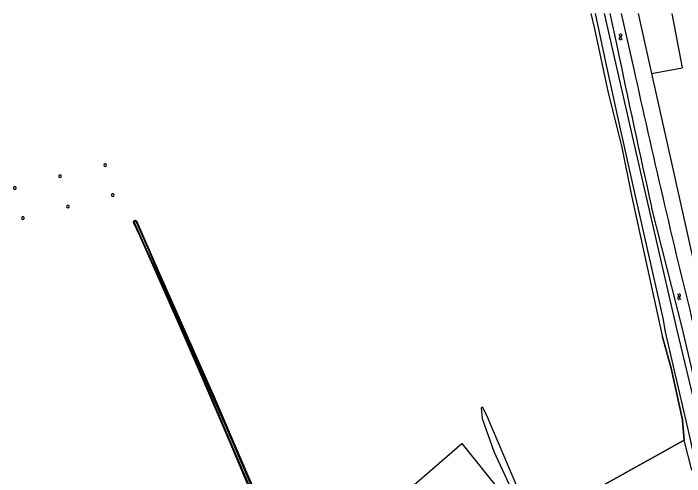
# Model space of a CAD drawing. Extents: x 135999 to 138000, y 396000 to 398501.
# Drawn here: x 136706.2 to 136878, y 398381.6 to 398500 of the extents above; entities that cross this region are included whole.
import ezdxf

# ---------------------------------------------------------------- set-up
doc = ezdxf.new("R2010")
doc.units = 0
for name, color, linetype in [('gg-afsc-draadraster', 7, 'Continuous'), ('gg-afsc-lijn draadraster', 7, 'Continuous'), ('gg-bbg-hoogspanningsmast', 7, 'Continuous'), ('gg-knt-BGT kruinlijn', 7, 'Continuous'), ('gg-knt-bovenkant onderkant talud', 7, 'Continuous'), ('gg-knt-onverhard', 7, 'Continuous'), ('gg-knt-verharding', 7, 'Continuous'), ('gg-kntw-bovenkant insteek waterloop', 7, 'Continuous'), ('gt-grn-vlakafsluiter', 7, 'Continuous'), ('gt-symb-watersymbool', 7, 'Continuous'), ('gx-grn-maaiveld', 7, 'Continuous')]:
    doc.layers.add(name, color=color, linetype=linetype)

# ---------------------------------------------------------------- blocks, each defined once
blk = doc.blocks.new('gt0-WA')
at = {"layer": 'gt-symb-watersymbool'}
for centre, start, end in [((-0.32, 0.02), 28.0725, 151.9275), ((0.43, 0.42), 208.0725, 331.9275), ((-0.32, -0.43), 28.0725, 151.9275), ((0.43, -0.03), 208.0725, 331.9275)]:
    blk.add_arc(centre, 0.425, start, end, dxfattribs=at)

msp = doc.modelspace()

# ---------------------------------------------------------------- linework, layer by layer
at = {"layer": 'gg-afsc-draadraster'}
for points in [[(136854.06, 398500), (136854.98, 398496.08), (136858.48, 398479.72), (136861.84, 398466.18)], [(136861.84, 398466.18), (136864.42, 398453.44), (136872.29, 398417.54)], [(136877.88, 398390.85), (136877.5, 398396.08), (136874.54, 398409.28), (136872.29, 398417.54)], [(136861.08, 398321.17), (136838.57, 398368.81), (136849.22, 398374.94), (136877.88, 398390.85)]]:
    msp.add_lwpolyline(points, dxfattribs=at)
at = {"layer": 'gg-afsc-lijn draadraster'}
msp.add_lwpolyline([(136854.06, 398500), (136854.98, 398496.08), (136858.48, 398479.72), (136861.84, 398466.18), (136864.42, 398453.44), (136872.29, 398417.54), (136874.54, 398409.28), (136877.5, 398396.08), (136877.88, 398390.85), (136849.22, 398374.94), (136838.57, 398368.81), (136861.08, 398321.17)], dxfattribs=at)
at = {"layer": 'gg-bbg-hoogspanningsmast'}
for centre, start, end in [((136729.73, 398461.2), 0.0815, 179.9185), ((136729.73, 398461.2), 180.0815, 359.9185), ((136718.19, 398458.37), 359.9185, 180.0815), ((136718.19, 398458.37), 180.0815, 359.9185), ((136706.6, 398455.36), 359.9185, 180.0815), ((136706.6, 398455.36), 180.0815, 359.9185), ((136731.66, 398453.56), 359.9185, 180.0815), ((136731.66, 398453.56), 180.0815, 359.9185), ((136720.2, 398450.6), 359.9185, 180.0815), ((136720.2, 398450.6), 180.0815, 359.9185), ((136708.67, 398447.65), 359.9185, 180.0815), ((136708.67, 398447.65), 180.0815, 359.9185)]:
    msp.add_arc(centre, 0.352, start, end, dxfattribs=at)
at = {"layer": 'gg-knt-BGT kruinlijn'}
msp.add_line((136874.73, 398500), (136877.36, 398486.09), dxfattribs=at)
at = {"layer": 'gg-knt-bovenkant onderkant talud'}
msp.add_line((136866.15, 398500), (136869.59, 398484.62), dxfattribs=at)
msp.add_lwpolyline([(136869.59, 398484.62), (136874.85, 398461.07), (136884.19, 398418.9), (136898.84, 398360.91)], dxfattribs=at)
at = {"layer": 'gg-knt-onverhard'}
for points in [[(136855.11, 398500), (136857.94, 398486.75), (136860.98, 398472.75), (136865.27, 398453.69), (136872.41, 398422.09), (136873.05, 398418.61)], [(136857.43, 398500), (136867.63, 398455.22), (136876.01, 398418.97), (136886.94, 398373.61), (136887.33, 398371.97)], [(136873.05, 398418.61), (136879.16, 398392.19), (136882.98, 398375.03), (136883.3, 398373.38)]]:
    msp.add_lwpolyline(points, dxfattribs=at)
at = {"layer": 'gg-knt-verharding'}
msp.add_line((136879.91, 398383.2), (136877.88, 398390.85), dxfattribs=at)
at = {"layer": 'gg-kntw-bovenkant insteek waterloop'}
for p, q in [((136858.92, 398500), (136860.68, 398491.8)), ((136861.79, 398500), (136864.94, 398486.13))]:
    msp.add_line(p, q, dxfattribs=at)
for points in [[(136888.9, 398384.68), (136892.19, 398373.84), (136894.33, 398365.13), (136895.56, 398358.74), (136893.49, 398357.81), (136891.02, 398365.69), (136888.89, 398372.76), (136884.36, 398390.54), (136881.35, 398402.97), (136877.37, 398419.67), (136869.55, 398450.54)], [(136836.31, 398372.75), (136837.56, 398373.35), (136827.4, 398397.22), (136826.29, 398399.35), (136825.93, 398399.16), (136826.24, 398396.4), (136829.19, 398388.01), (136836.31, 398372.75)]]:
    msp.add_lwpolyline(points, dxfattribs=at)
for centre, radius, start, end in [((139471.65, 399031.4), 2666.15, 191.67686, 192.58377), ((139238.68, 399004.32), 2429.64, 192.31449, 193.91418)]:
    msp.add_arc(centre, radius, start, end, dxfattribs=at)
at = {"layer": 'gt-grn-vlakafsluiter'}
msp.add_line((136869.59, 398484.62), (136877.36, 398486.09), dxfattribs=at)
at = {"layer": 'gx-grn-maaiveld'}
for points in [[(136769.09, 398372.81), (136761.72, 398390.18), (136754.48, 398407.09), (136749.08, 398419.43), (136744.21, 398430.42), (136738.58, 398443.09), (136737.07, 398446.41), (136737, 398446.73), (136737.13, 398446.98), (136737.41, 398447.11), (136737.74, 398446.99), (136743.33, 398434.27), (136757.59, 398401.96), (136770.47, 398371.95)], [(136768.6, 398374.62), (136761, 398392.28), (136752.48, 398412.17), (136744.12, 398431), (136737.24, 398446.53), (136737.3, 398446.81), (136737.5, 398446.93), (136737.68, 398446.73), (136740.6, 398440.13), (136744.85, 398430.02), (136749.7, 398419.18), (136752.84, 398412.12), (136757.03, 398402.48), (136760.67, 398394.11), (136764.58, 398384.98), (136768, 398376.96)], [(136792.42, 398365.27), (136820.98, 398390.06), (136833.78, 398374.12)]]:
    msp.add_lwpolyline(points, dxfattribs=at)

# ---------------------------------------------------------------- block references
at = {"layer": 'gt-symb-watersymbool'}
for p, rotation in [((136861.61, 398493.95), 106.8035480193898), ((136876.64, 398427.48), 108.77911787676)]:
    msp.add_blockref('gt0-WA', p, dxfattribs=dict(at, rotation=rotation))

doc.saveas('drawing.dxf')
